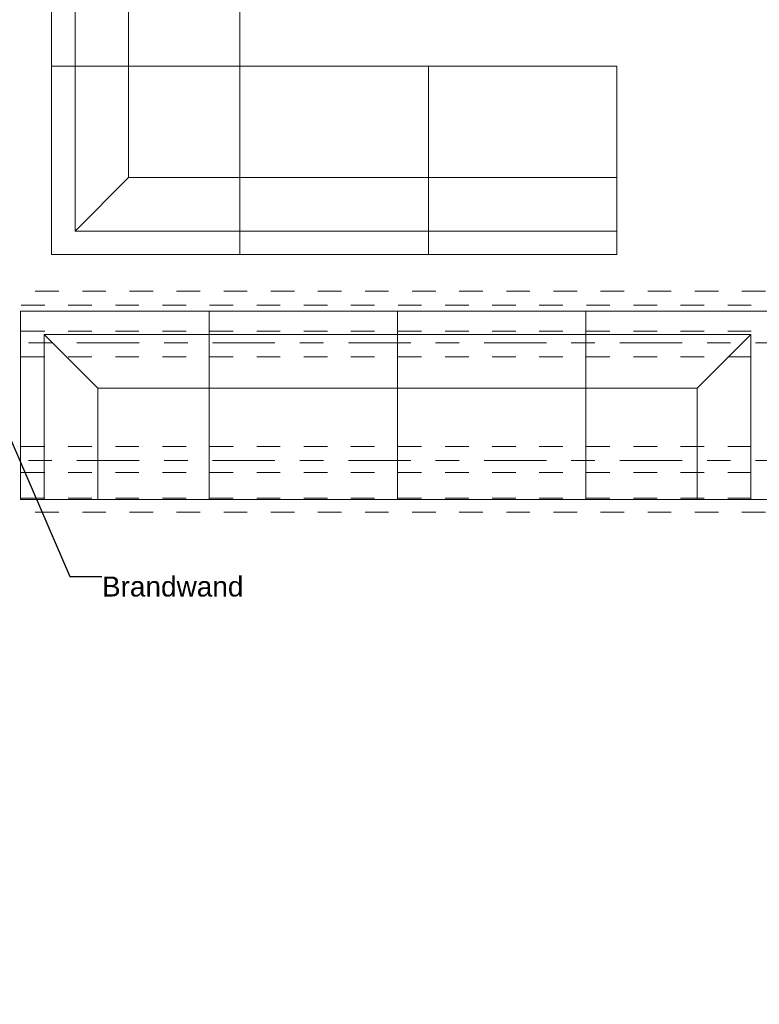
# Model space of a CAD drawing. Header units: metres. Extents: x -3.6 to 84.5, y -11 to 16.8.
# Tile 468 of 656: x 51.2 to 54.3, y 3 to 7.2. Entities that reach past the tile are written whole.
import ezdxf

# ---------------------------------------------------------------- set-up
doc = ezdxf.new("R2010")
doc.units = ezdxf.units.M
doc.header["$MEASUREMENT"] = 0
for name, pattern in [('Achse', [0.2, 0.1, -0.05, 0, -0.05]), ('Strichlinie doppelt', [0.546806, 0.264583, -0.105833, 0.070556, -0.105833]), ('Untersicht', [0.1, 0.075, -0.025])]:
    doc.linetypes.add(name, pattern=pattern)
for name, color, linetype in [('152 - Bemaßung_ Beschriftung.Ausbau', 7, 'Continuous'), ('451 - Universal.Achsen Raster', 7, 'Continuous'), ('608 - Struktur.Träger', 7, 'Continuous'), ('653 - Abdeckung.TB Verkofferung', 7, 'Continuous'), ('701 - Einrichtung.Möbel', 7, 'Continuous')]:
    doc.layers.add(name, color=color, linetype=linetype)
doc.styles.add('ERSTELLTER_STIL_2', font='txt')
doc.dimstyles.new('ERSTELLTER_STIL__3', dxfattribs={"dimtxt": 0.1, "dimasz": 0.0532, "dimexe": 0.18, "dimexo": 0.0625, "dimgap": 0, "dimtad": 1, "dimtih": 1, "dimtoh": 1, "dimzin": 0, "dimdsep": 46, "dimtxsty": 'ERSTELLTER_STIL_2', "dimblk": 'ARROWHEAD_2', "dimblk1": 'ARROWHEAD_2', "dimblk2": 'ARROWHEAD_2', "dimcen": 0.09, "dimse1": 1, "dimse2": 1, "dimclrd": 7, "dimclre": 7, "dimclrt": 7, "dimazin": 0, "dimtfac": 1, "dimtdec": 4, "dimtmove": 0, "dimatfit": 3, "dimfxl": 1, "dimtolj": 1, "dimtzin": 0, "dimarcsym": 0})
doc.dimstyles.new('ERSTELLTER_STIL__5', dxfattribs={"dimtxt": 0.18, "dimasz": 0.00912, "dimexe": 0.18, "dimexo": 0.0625, "dimgap": 0, "dimtad": 0, "dimtih": 1, "dimtoh": 1, "dimdec": 4, "dimzin": 0, "dimdsep": 46, "dimcen": 0.09, "dimadec": 0, "dimazin": 0, "dimtfac": 1, "dimtdec": 4, "dimtmove": 0, "dimatfit": 3, "dimldrblk": 'ARROWHEAD_11', "dimfxl": 1, "dimtolj": 1, "dimtzin": 0, "dimarcsym": 0})

# ---------------------------------------------------------------- blocks, each defined once
blk = doc.blocks.new('ARROWHEAD_11')
at = {"color": 0, "linetype": 'Continuous', "lineweight": 0}
blk.add_line((0, 0), (-1, 0), dxfattribs=at)
at = {"color": 0, "linetype": 'Continuous', "lineweight": 0, "const_width": 0.25, "flags": 128}
blk.add_lwpolyline([(-0.125, 0, 1), (0.125, 0, 1)], format="xyb", close=True, dxfattribs=at)
blk = doc.blocks.new('*D297')
at = {"layer": '152 - Bemaßung_ Beschriftung.Ausbau', "color": 7, "linetype": 'Continuous', "lineweight": 5}
for p, q in [((47.4602, -9.05), (47.4198, -9.12)), ((47.44, -9.1375), (47.44, -9.0325)), ((62.0552, -9.05), (62.0148, -9.12)), ((47.29, -9.085), (47.44, -9.085)), ((47.44, -9.085), (62.035, -9.085))]:
    blk.add_line(p, q, dxfattribs=at)
at = {"layer": '152 - Bemaßung_ Beschriftung.Ausbau', "color": 7, "lineweight": 5, "insert": (54.5415, -9.0844), "char_height": 0.1, "attachment_point": 7, "style": 'ERSTELLTER_STIL_2'}
blk.add_mtext('\\A1;{\\pql;\\fArial|b0|i0|c0|p38;14,59\\fArial|b0|i0|c0|p38;\\A1{\\H.66x;\\S5^  ;}}', dxfattribs=at)
blk = doc.blocks.new('ARROWHEAD_2')
at = {"color": 0, "linetype": 'Continuous', "lineweight": 0}
for p, q in [((0, 0), (-1, 0)), ((-0.378, -0.655), (0.378, 0.655))]:
    blk.add_line(p, q, dxfattribs=at)
blk = doc.blocks.new('*D298')
at = {"layer": '152 - Bemaßung_ Beschriftung.Ausbau', "color": 7, "linetype": 'Continuous', "lineweight": 5}
for p, q in [((62.0552, -9.05), (62.0148, -9.12)), ((62.035, -9.1375), (62.035, -9.0325)), ((62.2952, -9.05), (62.2548, -9.12)), ((47.44, -9.085), (62.035, -9.085)), ((62.035, -9.085), (62.275, -9.085))]:
    blk.add_line(p, q, dxfattribs=at)
at = {"layer": '152 - Bemaßung_ Beschriftung.Ausbau', "color": 7, "lineweight": 5, "insert": (62.0791, -9.065), "char_height": 0.1, "attachment_point": 7, "style": 'ERSTELLTER_STIL_2'}
blk.add_mtext('\\A1;{\\pql;\\fArial|b0|i0|c0|p38;24}', dxfattribs=at)
blk = doc.blocks.new('*D644')
at = {"layer": '152 - Bemaßung_ Beschriftung.Ausbau', "color": 7, "linetype": 'Continuous', "lineweight": 5}
for p, q in [((-0.165, -10.6375), (-0.165, -10.5325)), ((62.425, -10.6375), (62.425, -10.5325)), ((-0.1448, -10.55), (-0.1852, -10.62)), ((62.4048, -10.62), (62.4452, -10.55)), ((-0.1992, -10.585), (-0.165, -10.585)), ((-0.165, -10.585), (62.425, -10.585)), ((62.425, -10.585), (62.4593, -10.585))]:
    blk.add_line(p, q, dxfattribs=at)
at = {"layer": '152 - Bemaßung_ Beschriftung.Ausbau', "color": 7, "lineweight": 5, "insert": (30.959, -10.565), "char_height": 0.1, "attachment_point": 7, "style": 'ERSTELLTER_STIL_2'}
blk.add_mtext('\\A1;{\\pql;\\fArial|b0|i0|c0|p38;62,59}', dxfattribs=at)

msp = doc.modelspace()

# ---------------------------------------------------------------- linework, layer by layer
at = {"layer": '451 - Universal.Achsen Raster', "color": 160, "linetype": 'Strichlinie doppelt', "lineweight": 9, "true_color": 0x3232ff}
for p, q in [((64.935, 5.85), (-3.175, 5.85)), ((64.935, 5.35), (-3.175, 5.35))]:
    msp.add_line(p, q, dxfattribs=at)
at = {"layer": '608 - Struktur.Träger', "color": 7, "linetype": 'Untersicht', "lineweight": 13}
for p, q in [((0.38, 6.01), (61.88, 6.01)), ((0.38, 5.79), (61.88, 5.79)), ((0.38, 5.41), (61.88, 5.41)), ((0.38, 5.19), (61.88, 5.19))]:
    msp.add_line(p, q, dxfattribs=at)
at = {"layer": '608 - Struktur.Träger', "color": 7, "linetype": 'Achse', "lineweight": 9}
for p, q in [((0.38, 5.9), (61.88, 5.9)), ((0.38, 5.3), (61.88, 5.3))]:
    msp.add_line(p, q, dxfattribs=at)
at = {"layer": '653 - Abdeckung.TB Verkofferung', "color": 7, "linetype": 'Untersicht', "lineweight": 9}
for p, q in [((51.04, 6.0695), (61.975, 6.0695)), ((51.04, 5.1305), (61.975, 5.1305))]:
    msp.add_line(p, q, dxfattribs=at)
at = {"layer": '701 - Einrichtung.Möbel', "color": 252, "linetype": 'Continuous', "lineweight": 13, "true_color": 0x919191}
for p, q in [((51.3088, 7.8247), (51.3088, 7.0247)), ((51.4088, 7.8247), (51.4088, 7.0247)), ((51.6361, 7.0247), (51.6361, 7.8247)), ((52.1088, 7.0247), (52.1088, 7.8247)), ((51.3088, 7.0247), (52.1088, 7.0247)), ((52.1088, 7.0247), (51.3088, 7.0247)), ((51.3088, 7.0247), (51.3088, 6.2247)), ((51.4088, 6.3247), (51.4088, 7.0247)), ((51.6361, 6.552), (51.6361, 7.0247)), ((52.1088, 6.2247), (52.1088, 7.0247)), ((52.1088, 6.2247), (52.1088, 7.0247)), ((52.1088, 7.0247), (52.9088, 7.0247)), ((52.9088, 7.0247), (52.9088, 6.2247)), ((52.9088, 6.2247), (52.9088, 7.0247)), ((52.9088, 7.0247), (53.7088, 7.0247)), ((53.7088, 7.0247), (53.7088, 6.2247)), ((51.6361, 6.552), (51.4088, 6.3247)), ((52.1088, 6.552), (51.6361, 6.552)), ((52.1088, 6.552), (52.9088, 6.552)), ((52.9088, 6.552), (53.7088, 6.552)), ((52.1088, 6.3247), (51.4088, 6.3247)), ((52.9088, 6.3247), (52.1088, 6.3247)), ((53.7088, 6.3247), (52.9088, 6.3247)), ((51.3088, 6.2247), (52.1088, 6.2247)), ((52.9088, 6.2247), (52.1088, 6.2247)), ((53.7088, 6.2247), (52.9088, 6.2247)), ((51.1778, 5.185), (51.1778, 5.985)), ((51.1778, 5.985), (51.9778, 5.985)), ((51.9778, 5.985), (51.9778, 5.185)), ((52.7778, 5.985), (51.9778, 5.985)), ((51.9778, 5.985), (51.9778, 5.185)), ((52.7778, 5.185), (52.7778, 5.985)), ((53.5778, 5.985), (52.7778, 5.985)), ((52.7778, 5.985), (52.7778, 5.185)), ((53.5778, 5.185), (53.5778, 5.985)), ((54.3778, 5.985), (53.5778, 5.985)), ((53.5778, 5.985), (53.5778, 5.185)), ((51.9778, 5.885), (51.2778, 5.885)), ((51.2778, 5.885), (51.2778, 5.185)), ((51.5051, 5.6577), (51.2778, 5.885)), ((52.7778, 5.885), (51.9778, 5.885)), ((53.5778, 5.885), (52.7778, 5.885)), ((53.5778, 5.885), (54.2778, 5.885)), ((54.0505, 5.6577), (54.2778, 5.885)), ((54.2778, 5.885), (54.2778, 5.185)), ((51.9778, 5.6577), (51.5051, 5.6577)), ((51.5051, 5.6577), (51.5051, 5.185)), ((51.9778, 5.6577), (52.7778, 5.6577)), ((52.7778, 5.6577), (53.5778, 5.6577)), ((53.5778, 5.6577), (54.0505, 5.6577)), ((54.0505, 5.6577), (54.0505, 5.185)), ((51.9778, 5.185), (51.1778, 5.185)), ((51.9778, 5.185), (52.7778, 5.185)), ((52.7778, 5.185), (53.5778, 5.185)), ((53.5778, 5.185), (54.3778, 5.185))]:
    msp.add_line(p, q, dxfattribs=at)

# ---------------------------------------------------------------- texts
at = {"layer": '152 - Bemaßung_ Beschriftung.Ausbau', "color": 7, "linetype": 'Continuous', "lineweight": 9, "insert": (51.5231, 4.8577), "char_height": 0.085, "attachment_point": 1, "style": 'ERSTELLTER_STIL_2'}
msp.add_mtext('\\A1;{\\pql;\\fArial|b0|i0|c0|p38;Brandwand}', dxfattribs=at)

# ---------------------------------------------------------------- dimensions: what is measured, and where the dimension line sits
at = {"layer": '152 - Bemaßung_ Beschriftung.Ausbau', "color": 7, "linetype": 'Continuous', "lineweight": 5}
for base, p1, p2, picture, middle in [((62.03503, -9.085), (47.43999, 2.93566), (62.03503, 5.5375), '*D297', (54.84455, -9.015)), ((62.275, -9.085), (62.035, 5.5375), (62.275, 5.5375), '*D298', (62.1554, -9.015)), ((62.425, -10.585), (-0.165, -0.145), (62.425, 5.1), '*D644', (31.127, -10.515))]:
    dim = msp.add_linear_dim(base=base, p1=p1, p2=p2, dimstyle='ERSTELLTER_STIL__3', dxfattribs=at)
    dim.commit()
    dim.dimension.update_dxf_attribs({"geometry": picture, "text_midpoint": middle, "dimtype": 160})

# ---------------------------------------------------------------- leaders
at = {"layer": '152 - Bemaßung_ Beschriftung.Ausbau', "color": 7, "linetype": 'Continuous', "lineweight": 9, "annotation_type": 0, "has_hookline": 1, "hookline_direction": 0, "text_width": 0.5828}
msp.add_leader([(51.04, 5.6607), (51.3863, 4.8577), (51.5231, 4.8577)], dimstyle='ERSTELLTER_STIL__5', dxfattribs=at)

doc.saveas('drawing.dxf')
